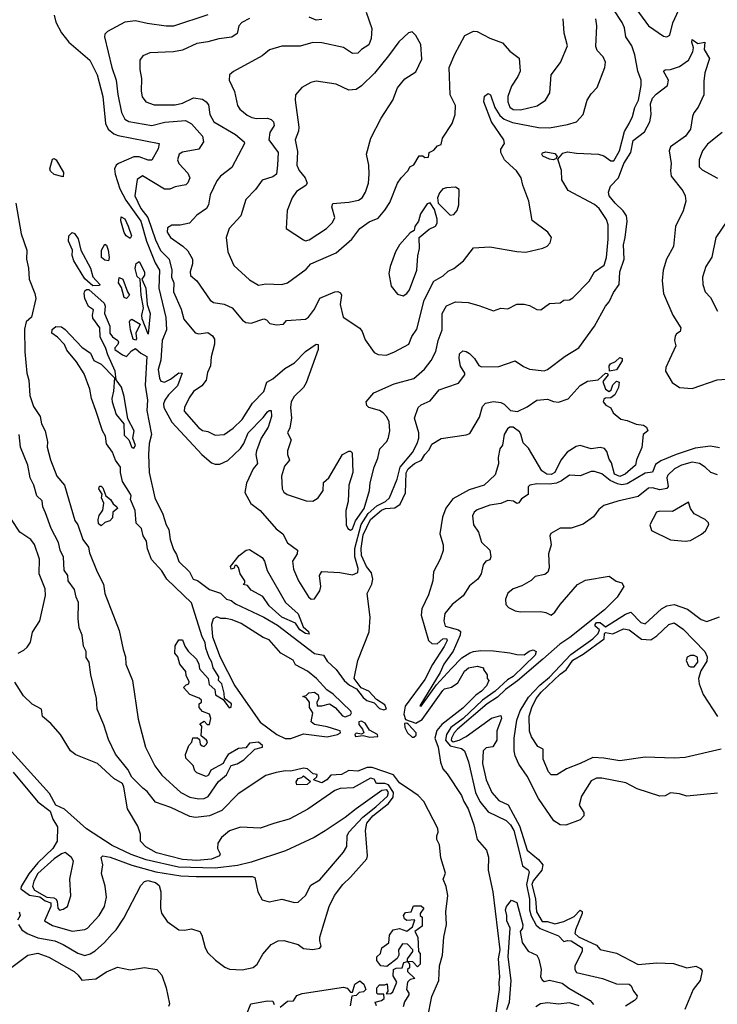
# Model space of a CAD drawing. Extents: x 1268547 to 1425625, y 515768 to 616754.
# Tile 292 of 507: x 1381094 to 1384953, y 545793 to 551240. Entities that reach past the tile are written whole.
import ezdxf

# ---------------------------------------------------------------- set-up
doc = ezdxf.new("R2010")
doc.units = 0

msp = doc.modelspace()

# ---------------------------------------------------------------- linework, layer by layer
at = {"layer": '0CON10XD'}
for points in [[(1384472.4, 551342.4), (1384573.6, 551205), (1384655, 551149.4), (1384675, 551145.7), (1384690.8, 551155)], [(1381284.6, 551265.4), (1381295, 551226), (1381325, 551167.1), (1381365.2, 551115.2), (1381481.5, 551015), (1381522.1, 550935), (1381554.3, 550815), (1381568.7, 550665), (1381583.6, 550633.6), (1381615, 550608.6), (1381638.9, 550598.9), (1381866, 550555), (1381860.9, 550525), (1381825, 550462.7), (1381805, 550461.9), (1381755, 550481.7), (1381725, 550481.8), (1381640.8, 550445), (1381627.8, 550435), (1381618.8, 550415), (1381621.5, 550385), (1381648, 550305), (1381682.3, 550242.3), (1381764.2, 550125), (1381795, 550015.3), (1381843.1, 549895), (1381867.2, 549855), (1381863.4, 549755), (1381902.2, 549592.2), (1381906.9, 549525), (1381883, 549465), (1381874.5, 549355.6), (1381860.8, 549305), (1381867.6, 549257.6), (1381875, 549240.5), (1381895, 549235.2), (1381929.1, 549250.9), (1381975, 549285.9), (1381993.9, 549283.9), (1381966.4, 549215), (1381917.3, 549165), (1381897.1, 549135), (1381889.4, 549115), (1381892.1, 549095), (1381935, 549013.1), (1382101.1, 548835), (1382155, 548788.5), (1382175, 548781.1), (1382201, 548781), (1382245, 548800.7), (1382315, 548867.1), (1382334.8, 548895), (1382357.9, 548955), (1382441.5, 549038.5), (1382465, 549070.8), (1382475, 549078.8), (1382485, 549077.5), (1382486.5, 549045), (1382468.8, 548985), (1382430.5, 548925), (1382404, 548855), (1382401.3, 548835), (1382410, 548785), (1382385, 548754.6), (1382348.1, 548675), (1382340, 548625), (1382373.7, 548563.7), (1382425, 548525.3), (1382513, 548423), (1382550.5, 548395), (1382575.8, 548345.8), (1382630.6, 548305), (1382629.5, 548285), (1382604.3, 548245), (1382609.4, 548199.4), (1382636.5, 548135), (1382692.7, 548047.3), (1382706.7, 548035), (1382725, 548035.8), (1382755, 548081.2), (1382760.6, 548105), (1382752.2, 548165), (1382765, 548186.7), (1382865, 548182.1), (1382935, 548168), (1382965, 548182.1), (1382966.9, 548203.1), (1382949.1, 548269.1), (1382948.2, 548315), (1382982.9, 548447.1), (1383022.5, 548507.5), (1383069.7, 548550.3), (1383117.2, 548575), (1383139.2, 548595), (1383181.9, 548698.1), (1383199.7, 548765), (1383267.8, 548845), (1383293.4, 548895), (1383302.2, 548925), (1383301.5, 548955), (1383277.5, 549035), (1383298.9, 549095), (1383315, 549110), (1383365, 549130.6), (1383415, 549191.9), (1383456.9, 549206.9), (1383521.7, 549228.3), (1383556, 549275), (1383556.2, 549285), (1383532.6, 549322.6), (1383525.9, 549365), (1383528.1, 549391.9), (1383545, 549407.8), (1383564.6, 549404.6), (1383582.4, 549392.4), (1383610.4, 549365), (1383635, 549327.1), (1383648.8, 549318.8), (1383745, 549321.2), (1383835, 549352.9), (1383880.6, 549320.6), (1383915, 549307.1), (1383995, 549298), (1384015, 549304), (1384111, 549379), (1384186.9, 549425), (1384274, 549544), (1384335.3, 549654.7), (1384355, 549678.6), (1384378.8, 549731.2), (1384411.2, 549775), (1384413.8, 549845), (1384438.7, 549915), (1384433.6, 549995), (1384442.9, 550035), (1384454.2, 550125), (1384450.5, 550155), (1384433.2, 550183.2), (1384387.9, 550225), (1384356.1, 550265), (1384351.5, 550285), (1384361.8, 550318.2), (1384406.5, 550365), (1384436.4, 550445), (1384475.6, 550504.4), (1384488.2, 550571.8), (1384550.2, 550619.8), (1384580, 550675), (1384588.4, 550715), (1384583.2, 550775), (1384594.4, 550805), (1384615, 550827.8), (1384678.2, 550875), (1384683.1, 550905), (1384656.7, 550955), (1384665, 550963.3), (1384695, 550964), (1384745, 550980), (1384794.3, 551015.7), (1384818, 551062), (1384821.4, 551085), (1384812, 551115), (1384815, 551130), (1384845, 551108), (1384885, 551116.2), (1384880.6, 551075), (1384910.6, 551025), (1384884.1, 550945.9), (1384879.8, 550899.8), (1384878.2, 550825), (1384848.1, 550755), (1384824.1, 550725), (1384816.2, 550705), (1384805, 550634.2), (1384776.7, 550595), (1384695, 550537.3), (1384686.4, 550515), (1384698.7, 550445), (1384693.6, 550403.6), (1384697.8, 550375), (1384762.8, 550292.8), (1384775.5, 550265), (1384778.9, 550235), (1384765, 550183.3), (1384721.4, 550095), (1384710.7, 549985), (1384673.3, 549915), (1384654.4, 549855), (1384648.2, 549795), (1384655.4, 549725), (1384707.5, 549605), (1384751.4, 549535), (1384748, 549515), (1384727.3, 549502.7), (1384720.7, 549489.3), (1384717.1, 549465), (1384724.4, 549435), (1384689.8, 549360.2), (1384669.2, 549315), (1384667.5, 549295), (1384703.2, 549233.2), (1384745, 549205.8), (1384815, 549199.4), (1384952.1, 549247.9), (1385005, 549250.4)], [(1382135, 551267), (1381945.3, 551204.7), (1381905, 551204.1), (1381798.9, 551218.9), (1381735, 551232.9), (1381675, 551225.3), (1381580, 551175), (1381565, 551160), (1381562.9, 551145), (1381603.8, 550975), (1381628.8, 550905), (1381636.6, 550826.6), (1381657.1, 550727.1), (1381675, 550689.1), (1381697.1, 550677.1), (1381825, 550654.3), (1381897.5, 550672.5), (1382011.7, 550681.7), (1382045, 550663.8), (1382105.5, 550595), (1382110.8, 550565), (1382085, 550523.3), (1381995, 550507.1), (1381975.8, 550495), (1381968.1, 550465), (1381974.6, 550445), (1382025, 550391.1), (1382036.2, 550365), (1382025, 550337.5), (1382013.1, 550326.9), (1381955, 550314.5), (1381925, 550301.8), (1381895, 550302.7), (1381774.1, 550375.9), (1381744, 550355), (1381731, 550265), (1381764.2, 550195), (1381803.8, 550145), (1381845, 550022.9), (1381873.2, 549963.2), (1381922, 549915), (1381936.2, 549855), (1381934.2, 549815), (1381947.5, 549785), (1381944.4, 549735), (1381988.4, 549638.4), (1382002.4, 549582.4), (1382065, 549507.5), (1382085, 549501.5), (1382135, 549509.1), (1382161.3, 549491.3), (1382172.7, 549472.7), (1382172.3, 549445), (1382153.3, 549375), (1382150, 549325), (1382132.5, 549287.5), (1382126.4, 549245), (1382101.4, 549215), (1382055, 549182.5), (1382032.2, 549147.8), (1382005.5, 549095), (1382004.5, 549075), (1382083.3, 548983.3), (1382105, 548967.3), (1382135, 548962.2), (1382175, 548941.1), (1382225, 548944.5), (1382275, 548980), (1382325, 549028.2), (1382381.5, 549118.5), (1382445, 549183.9), (1382461.4, 549235), (1382495, 549252.5), (1382560.2, 549309.8), (1382615, 549341.2), (1382675.6, 549405), (1382735, 549444.3), (1382745, 549443.8), (1382745, 549416.2), (1382679, 549231), (1382664.1, 549205.9), (1382612.8, 549155), (1382596.8, 549125), (1382592.5, 549095), (1382597.9, 549035), (1382588.3, 548981.7), (1382576.2, 548955), (1382595.8, 548915), (1382576.2, 548855), (1382575.4, 548835), (1382586.8, 548803.2), (1382559.4, 548770.6), (1382542.2, 548715), (1382545.6, 548645), (1382555, 548626), (1382573.6, 548613.6), (1382678.3, 548578.3), (1382715, 548576.9), (1382745.6, 548595), (1382772.9, 548635), (1382775, 548680), (1382804, 548705), (1382880, 548835), (1382915, 548852.5), (1382925, 548852.5), (1382933.6, 548843.6), (1382937.5, 548735), (1382915.6, 548664.4), (1382911.1, 548575), (1382898.1, 548525), (1382899.4, 548445), (1382909.4, 548425), (1382925, 548415.8), (1382935, 548422.9), (1382952.2, 548467.7), (1382999.4, 548535), (1383028.8, 548635), (1383032.6, 548677.4), (1383055.5, 548765), (1383075.4, 548815), (1383086.5, 548865), (1383125, 548907.1), (1383135, 548928.8), (1383141.5, 548965), (1383137.5, 549015), (1383125, 549043.1), (1383105.6, 549065), (1383085, 549077.5), (1383026, 549095), (1383014.3, 549105), (1383010.8, 549125), (1383052.5, 549175), (1383165, 549226.1), (1383275, 549255.3), (1383333.3, 549306.7), (1383370.4, 549355), (1383395.9, 549405), (1383409.4, 549465), (1383431.9, 549525), (1383431.8, 549615), (1383455, 549657.8), (1383505, 549678.7), (1383574.6, 549674.6), (1383635, 549659.5), (1383715, 549629.2), (1383755, 549644.3), (1383795, 549640.8), (1383845, 549665.6), (1383885, 549666.9), (1383915, 549658.6), (1383955, 549636), (1383977.5, 549635), (1384025, 549670), (1384085, 549672.9), (1384105, 549687.5), (1384135, 549689.4), (1384155, 549700.6), (1384245, 549793.3), (1384275, 549845.6), (1384328.1, 549881.9), (1384340, 549925), (1384350.3, 550025), (1384349.3, 550105), (1384340.4, 550135), (1384299.7, 550195), (1384275, 550218.2), (1384127.5, 550295), (1384093.7, 550353.7), (1384091.7, 550405), (1384071.7, 550468.3), (1384099.4, 550500.6), (1384125, 550509.2), (1384175, 550501.4), (1384296.4, 550496.4), (1384325.9, 550485.9), (1384365, 550458.6), (1384381.3, 550458.7), (1384412.8, 550515), (1384439.6, 550620.4), (1384465, 550665.7), (1384483.6, 550705), (1384496.6, 550753.4), (1384518.2, 550795), (1384532.5, 550875), (1384531.6, 550905), (1384514.7, 550955), (1384498.1, 551045), (1384480.2, 551095), (1384446.9, 551145), (1384439.8, 551195), (1384427.7, 551225), (1384381.4, 551295)], [(1383011.2, 551281.2), (1383041.8, 551191.8), (1383037.9, 551135), (1383025, 551100.9), (1382985, 551075.6), (1382965, 551054.6), (1382935, 551053.1), (1382885, 551085.6), (1382765, 551112.1), (1382715.6, 551114.4), (1382645, 551092.9), (1382545, 551093.1), (1382476.9, 551073.1), (1382435, 551040), (1382276.8, 550953.2), (1382255.6, 550934.4), (1382252.9, 550905), (1382282.2, 550842.2), (1382298.9, 550765), (1382311.4, 550745), (1382351.9, 550711.9), (1382378.5, 550698.5), (1382405, 550693.3), (1382465.5, 550695.5), (1382485, 550688.1), (1382497.5, 550675), (1382502.7, 550655), (1382478.9, 550615), (1382473.1, 550575), (1382523.6, 550505), (1382520.3, 550435), (1382514.4, 550385), (1382495, 550371.2), (1382435, 550352.9), (1382399.5, 550300.5), (1382345.7, 550245), (1382317.5, 550155), (1382253.1, 550085), (1382237.1, 550035), (1382246.2, 549955), (1382279.4, 549879.4), (1382365, 549800), (1382415, 549770.6), (1382455, 549778.2), (1382544.1, 549774.1), (1382575, 549783.3), (1382679.9, 549860.1), (1382705, 549888.9), (1382845, 549950.8), (1382931.2, 550025), (1382975.6, 550085), (1383028.1, 550121.9), (1383078, 550142), (1383113.3, 550186.7), (1383141.2, 550228.8), (1383184.2, 550335), (1383204.2, 550365.8), (1383242.5, 550405), (1383252.5, 550425), (1383275, 550437.5), (1383305, 550487.5), (1383325, 550487.5), (1383335, 550477.5), (1383355, 550480), (1383360, 550505), (1383385, 550517.5), (1383405, 550542.5), (1383425, 550550), (1383433.3, 550585), (1383486.7, 550665), (1383504, 550716), (1383505.6, 550765), (1383475.8, 550825), (1383470.6, 550975), (1383501, 551049), (1383556.9, 551153.1), (1383605, 551175.7), (1383625, 551174.3), (1383695, 551136.9), (1383765, 551112), (1383805.6, 551065.6), (1383856.6, 551026.6), (1383862.2, 550955), (1383850.4, 550925), (1383815, 550872.5), (1383794, 550815), (1383794.8, 550784.8), (1383806.6, 550755), (1383825, 550742.2), (1383865, 550740.2), (1383957.2, 550762.8), (1384002.9, 550795), (1384027.9, 550835), (1384034.6, 550935), (1384086.3, 551003.7), (1384124.5, 551095), (1384105.5, 551165), (1384100, 551245)], [(1384690.8, 551155), (1384707.5, 551222.5), (1384739.7, 551295)], [(1382365, 551247.1), (1382323.3, 551225), (1382306.1, 551205), (1382297.5, 551162.5), (1382267.8, 551142.3), (1382195, 551134.5), (1382135, 551116.5), (1382075, 551107.9), (1381995, 551070.4), (1381945, 551062.2), (1381815, 551056.5), (1381775, 551039.2), (1381759.4, 551015), (1381758.5, 550965), (1381767.9, 550915), (1381765.4, 550845), (1381772.2, 550812.2), (1381791.4, 550785), (1381838.8, 550768.8), (1381955, 550769.5), (1381995, 550778.4), (1382055, 550808.2), (1382105, 550799.6), (1382126.1, 550786.1), (1382138.3, 550768.3), (1382145.3, 550715), (1382168.8, 550675), (1382287.3, 550605), (1382336.5, 550565), (1382337.8, 550555), (1382268, 550422), (1382204.3, 550375), (1382185, 550348.8), (1382148.5, 550271.5), (1382139.2, 550215), (1382127.8, 550195), (1382075, 550158.6), (1382033.8, 550115), (1381982.7, 550102.7), (1381935, 550102.9), (1381911.5, 550088.5), (1381910.7, 550065), (1381928.5, 550035), (1381997.1, 549987.1), (1382025, 549960.9), (1382050.2, 549915), (1382051.1, 549888.9), (1382037.5, 549845), (1382038.5, 549825), (1382074.7, 549794.7), (1382148.7, 549688.7), (1382166, 549676), (1382225.9, 549665.9), (1382270, 549645), (1382327.5, 549577.5), (1382345, 549565.3), (1382375, 549560.4), (1382445.6, 549585.6), (1382460.3, 549580.3), (1382478.8, 549558.8), (1382515, 549551.2), (1382553.8, 549556.2), (1382570, 549575), (1382675, 549583.3), (1382692.1, 549595), (1382725, 549638.9), (1382755, 549698.9), (1382838, 549735), (1382855, 549736.7), (1382868.9, 549728.9), (1382874.6, 549715), (1382867.8, 549665), (1382883.6, 549595), (1382975, 549534), (1382988.6, 549515), (1383005, 549468.8), (1383055, 549398.8), (1383077, 549387), (1383124.2, 549384.2), (1383166.8, 549403.2)], [(1382765, 551241.5), (1382735, 551237.1), (1382695, 551254.6)], [(1383166.8, 549403.2), (1383247.1, 549445), (1383263.1, 549486.9), (1383291.7, 549528.3), (1383331.7, 549688.3), (1383385, 549793.5), (1383437.1, 549822.9), (1383465, 549848.9), (1383495, 549863.1), (1383549.2, 549905), (1383605, 549978), (1383695, 549983.8), (1383845, 549957.1), (1383894.2, 549954.2), (1383987.5, 549975), (1384012.5, 549987.5), (1384028.8, 550005), (1384036.2, 550035), (1384016.2, 550065), (1383928.7, 550128.7), (1383911.1, 550235), (1383877.1, 550325), (1383868.1, 550365), (1383843.1, 550403.1), (1383806.6, 550436.6), (1383777.1, 550465), (1383755.6, 550505), (1383756.8, 550523.2), (1383775.4, 550554.6), (1383773.4, 550575), (1383704.8, 550675), (1383661.6, 550785), (1383665, 550816.2), (1383685, 550831.4), (1383698.6, 550825), (1383723.6, 550753.6), (1383749.9, 550709.9), (1383775, 550689), (1383820.8, 550670.8), (1383965, 550643.4), (1384025, 550641.3), (1384125, 550660), (1384174.4, 550675.6), (1384211.2, 550715), (1384234.3, 550795), (1384255, 550829.2), (1384288.1, 550865), (1384331.4, 550975), (1384334.2, 551005), (1384322.9, 551035), (1384289.7, 551069.7), (1384280.7, 551090.7), (1384287.1, 551205), (1384281.5, 551245)], [(1382675, 550016.9), (1382695, 550021.9), (1382792.2, 550085), (1382825, 550117.5), (1382838.2, 550145), (1382821.1, 550205), (1382826.2, 550223.8), (1382915, 550229.8), (1382967.9, 550242.1), (1382989.2, 550255), (1383007.7, 550285), (1383023.9, 550335), (1383026.9, 550385), (1383025.3, 550435), (1383012.8, 550495), (1383037.3, 550585), (1383093.6, 550695), (1383158.5, 550795), (1383185, 550862.5), (1383225, 550911.9), (1383285, 550950.8), (1383319.4, 551020.6), (1383313.3, 551103.3), (1383285, 551152), (1383265, 551172.9), (1383245, 551167.5), (1383192, 551118), (1383135, 551040), (1383056.2, 550943.8), (1382985, 550874.2), (1382956.2, 550853.8), (1382915, 550850), (1382845, 550882.5), (1382735, 550900), (1382705, 550893.1), (1382655.8, 550865), (1382620, 550825), (1382618.2, 550795), (1382639.1, 550645), (1382637.1, 550622.9), (1382617.3, 550575), (1382631.5, 550511.5), (1382627.6, 550435), (1382640.3, 550405), (1382672.8, 550365), (1382684.5, 550335), (1382677.9, 550322.1), (1382625, 550289.1), (1382601.2, 550255), (1382574.5, 550185), (1382568, 550085), (1382665, 550021.1), (1382675, 550016.9)], [(1384981.1, 550615), (1384898.5, 550551.5), (1384871.8, 550515), (1384852.7, 550465), (1384853.3, 550425), (1384869.5, 550409.5), (1384955, 550362.5)], [(1384045, 550464.5), (1384025, 550467.3), (1383988, 550485), (1383982, 550495), (1383985.9, 550504.1), (1384005, 550508.9), (1384055, 550500), (1384066.7, 550483.3), (1384059.5, 550470.5), (1384045, 550464.5)], [(1381335, 550370), (1381284.1, 550384.1), (1381265, 550402.5), (1381261.2, 550415), (1381275, 550467.5), (1381285, 550472.5), (1381296, 550465), (1381336.2, 550395), (1381335, 550370)], [(1383475, 550159.2), (1383495, 550162), (1383514, 550185), (1383524, 550215), (1383525, 550300), (1383505, 550312.5), (1383455, 550310), (1383435, 550303.3), (1383417.3, 550282.7), (1383405.8, 550255), (1383409.2, 550225), (1383475, 550159.2)], [(1381073.6, 550225), (1381101.8, 550055), (1381133.1, 549965), (1381131.4, 549915), (1381143.3, 549865), (1381147.5, 549805), (1381178.1, 549725), (1381183, 549697), (1381160, 549595), (1381130.8, 549569.1), (1381121.5, 549528.5), (1381122.4, 549402.4), (1381134.6, 549285), (1381145.3, 549245), (1381150.7, 549160.7), (1381170.2, 549100.2), (1381207.8, 549045), (1381215.6, 549005), (1381234.3, 548965), (1381248.6, 548905), (1381245.7, 548875), (1381264.6, 548804.6), (1381298.9, 548715), (1381341.9, 548665), (1381398.7, 548468.7), (1381416.7, 548445), (1381442.9, 548365), (1381475, 548322), (1381481.2, 548291.2), (1381523.6, 548185), (1381557.5, 548117.5), (1381564.7, 548064.7), (1381645, 547861.2), (1381666.7, 547756.7), (1381680, 547715), (1381682.1, 547675), (1381717.7, 547585), (1381749.5, 547369.5), (1381789.6, 547215), (1381841.6, 547111.6), (1381881.1, 547061.1), (1381985, 546964.5), (1382035, 546939.3), (1382085, 546928.9), (1382115, 546931.5), (1382137.2, 546942.8), (1382194.5, 547025), (1382237.8, 547062.2), (1382265, 547113.8), (1382297, 547123), (1382334.2, 547145), (1382395, 547203.8), (1382437.5, 547215), (1382437.5, 547225), (1382415, 547243.3), (1382365, 547237.5), (1382345, 547212.5), (1382305, 547207.5), (1382247.5, 547175), (1382231.7, 547148.3), (1382220, 547125), (1382151.7, 547088.3), (1382138.8, 547061.2), (1382125, 547053.3), (1382075, 547073.3), (1382063.8, 547085), (1382053.6, 547113.6), (1382013.8, 547155), (1382011.2, 547175), (1382030, 547225), (1382047, 547243), (1382052.5, 547267.5), (1382077, 547267), (1382088.3, 547258.3), (1382093, 547233), (1382103, 547223), (1382115, 547220), (1382128.3, 547231.7), (1382132.5, 547245), (1382127.5, 547255), (1382098.3, 547278.3), (1382101.7, 547331.7), (1382090, 547345), (1382115, 547360), (1382131.7, 547341.7), (1382145, 547340), (1382152.5, 547375), (1382145, 547397.5), (1382105, 547412.5), (1382087.5, 547435), (1382087.5, 547455), (1382100, 547465), (1382100, 547475), (1382087, 547487), (1382035, 547507.5), (1382000, 547545), (1382015, 547560), (1382030, 547565), (1382031.7, 547578.3), (1382015, 547610), (1382012.5, 547635), (1381980, 547675), (1381970, 547715), (1381952.5, 547735), (1381953.8, 547776.2), (1381975, 547810), (1381995, 547810), (1382007.5, 547775), (1382027, 547747), (1382072.3, 547702.3), (1382085.8, 547675), (1382089.3, 547649.3), (1382136.2, 547595), (1382143, 547563), (1382173.3, 547535), (1382177.5, 547505), (1382220, 547480), (1382253.9, 547433.9), (1382265, 547437.5), (1382265.7, 547455), (1382227.5, 547485), (1382225.9, 547514.1), (1382211.9, 547565), (1382194, 547585), (1382195.4, 547604.6), (1382163.8, 547653.8), (1382156.9, 547685), (1382141.5, 547711.5), (1382123.6, 547763.6), (1382119.6, 547795), (1382104, 547825), (1382044.7, 548014.7), (1381907.9, 548145), (1381880.1, 548190.1), (1381824.1, 548254.1), (1381802.2, 548312.2), (1381795.3, 548355.3), (1381776.9, 548385), (1381768.9, 548425), (1381738, 548455), (1381733.8, 548525), (1381707.5, 548585), (1381711.4, 548605), (1381707.1, 548615), (1381663.1, 548685), (1381651.1, 548735), (1381652.2, 548765), (1381625, 548802.5), (1381607, 548847), (1381573.7, 548893.7), (1381568.5, 548935), (1381551.6, 548965), (1381515, 549078.8), (1381491.5, 549145), (1381482.9, 549195), (1381451.2, 549281.2), (1381407.8, 549347.8), (1381355, 549411.9), (1381342.2, 549442.2), (1381303.2, 549483.2), (1381271.2, 549505), (1381273.9, 549526.1), (1381295, 549542.5), (1381325, 549541.2), (1381345, 549526), (1381438.9, 549428.9), (1381486, 549395), (1381503.8, 549353.8), (1381545, 549333.8), (1381618.3, 549258.3), (1381614.1, 549184.1), (1381603.6, 549145), (1381606.3, 549126.3), (1381627.3, 549055), (1381670.8, 549005), (1381672.2, 548942.2), (1381698.8, 548915), (1381715, 548874), (1381725, 548868.8), (1381734, 548885), (1381720, 548925), (1381726.9, 548965), (1381692.5, 549032.5), (1381672, 549155), (1381657, 549207), (1381628.3, 549248.3), (1381623.3, 549295), (1381581.2, 549385), (1381571.7, 549421.7), (1381538.8, 549485), (1381536.7, 549535), (1381499.5, 549589.5), (1381496.2, 549605), (1381502.5, 549635), (1381475, 549652.5), (1381455, 549697.5), (1381450, 549725), (1381455, 549740), (1381463, 549747), (1381476.7, 549746.7), (1381561.2, 549671.2), (1381567.5, 549655), (1381563.9, 549613.9), (1381592.5, 549545), (1381592.5, 549505), (1381607.5, 549485), (1381637.5, 549465), (1381640, 549455), (1381637, 549443), (1381620, 549425), (1381620, 549415), (1381662.5, 549385), (1381685, 549376.7), (1381712.3, 549407.7), (1381735, 549420), (1381764.2, 549394.2), (1381796.7, 549376.7), (1381788.4, 549218.4), (1381801.5, 549135), (1381797.7, 549077.7), (1381823.1, 548945), (1381810, 548895), (1381806.5, 548835), (1381811.1, 548735), (1381842.1, 548595), (1381886.5, 548505), (1381904.5, 548445), (1381919.3, 548419.3), (1381926.5, 548365), (1381945, 548308.8), (1381961.7, 548281.7), (1381975, 548242), (1382033.3, 548185), (1382053.8, 548145), (1382077, 548137), (1382145, 548088), (1382205, 548066.7), (1382238.8, 548035), (1382265, 548026), (1382287.8, 548007.8), (1382445, 547934.6), (1382520, 547890), (1382725, 547733.1), (1382774.4, 547724.4), (1382795, 547692), (1382845.8, 547645), (1382889.4, 547585), (1382917.9, 547557.9), (1382957.9, 547537.9), (1382995, 547489.5), (1383015, 547474.5), (1383055, 547460), (1383085, 547428.6), (1383108.8, 547421.2), (1383123.3, 547426.7), (1383115, 547450), (1383068.8, 547478.8), (1383025, 547524.4), (1382983.3, 547543.3), (1382943.8, 547595), (1382964.7, 547695), (1383027.3, 547852.7), (1383033.9, 547935), (1383017.1, 548065), (1383042.4, 548117.6), (1383048.2, 548145), (1383040.2, 548180.2), (1383013, 548215), (1382985.3, 548275), (1382982.9, 548315), (1382995, 548390), (1383035, 548475.2), (1383095, 548526.1), (1383118, 548535), (1383170.1, 548539.9), (1383199.8, 548560.2), (1383228.1, 548621.9), (1383232.6, 548732.6), (1383243.5, 548755), (1383279.2, 548785), (1383316.7, 548803.3), (1383335, 548835.3), (1383359.9, 548860.1), (1383375, 548891.3), (1383425, 548923.8), (1383565, 548942.9), (1383585, 548950.6), (1383638.7, 549041.3), (1383655, 549100), (1383672, 549118), (1383715, 549126.9), (1383755, 549122.3), (1383775, 549112.1), (1383808.8, 549078.8), (1383847.3, 549072.7), (1383902.4, 549097.6), (1383955, 549135.6), (1384015, 549140.6), (1384046.9, 549126.9), (1384075, 549123.8), (1384128.3, 549141.7), (1384195, 549216.5), (1384235, 549240.8), (1384295, 549247.8), (1384335, 549283.8), (1384345, 549282.5), (1384348.8, 549275), (1384321.1, 549238.9), (1384335, 549196.7), (1384355, 549182.5), (1384367, 549193), (1384375, 549220), (1384395, 549240), (1384410, 549235), (1384407.5, 549205), (1384386.2, 549165), (1384365, 549147.5), (1384335, 549146.7), (1384325, 549140), (1384322.5, 549125), (1384337, 549107), (1384365, 549092.5), (1384378, 549065), (1384420.4, 549030.4), (1384455, 549023.1), (1384505, 549002), (1384545, 548996.2), (1384562.5, 548985), (1384570, 548965), (1384542.5, 548945), (1384536.4, 548873.6), (1384506.7, 548805), (1384500, 548775), (1384444.4, 548725), (1384415, 548713.7), (1384384.4, 548725), (1384368.3, 548788.3), (1384355, 548808.9), (1384341.8, 548851.8), (1384328.5, 548868.5), (1384305, 548873.2), (1384255, 548866.5), (1384195, 548883.4), (1384172, 548878), (1384122.6, 548847.4), (1384087.3, 548802.7), (1384054.5, 548735), (1384035, 548723.4), (1384010, 548725), (1383983.3, 548745), (1383909.7, 548869.7), (1383879.3, 548899.3), (1383866.6, 548946.6), (1383859.9, 548959.9), (1383825, 548984.8), (1383805, 548986.3), (1383792.6, 548977.4), (1383774.8, 548945.2), (1383765, 548886.9), (1383750.4, 548865), (1383741.8, 548818.2), (1383743, 548783), (1383725, 548722.9), (1383664, 548665), (1383581, 548639), (1383490.9, 548589.1), (1383452.3, 548537.7), (1383432.8, 548487.2), (1383418.8, 548395), (1383436.7, 548335), (1383437.4, 548302.6), (1383420.6, 548255), (1383383.8, 548185), (1383379.4, 548135), (1383355, 548058.8), (1383319.8, 547980.2), (1383314.5, 547945), (1383355.4, 547805), (1383375, 547789.2), (1383403.6, 547786.4), (1383435, 547814.2), (1383455, 547816.9), (1383458.6, 547805), (1383441.7, 547771.7), (1383377.6, 547672.4), (1383335, 547590.4), (1383227.1, 547442.9), (1383218.5, 547398.5), (1383228, 547368), (1383285, 547349.2), (1383320.8, 547369.2), (1383435, 547528.2), (1383445, 547537.4), (1383482.5, 547547.5), (1383518.8, 547571.2), (1383555, 547635.6), (1383577.5, 547655), (1383625, 547663.8), (1383660, 547655), (1383660, 547645), (1383680, 547615), (1383680, 547595), (1383690, 547585), (1383676, 547555), (1383648.6, 547525), (1383616.9, 547503.1), (1383545, 547430.4), (1383429, 547341), (1383402.6, 547307.4), (1383390.6, 547265), (1383410, 547215), (1383422.7, 547132.7)], [(1383215, 549712.7), (1383236.7, 549725), (1383250, 549745), (1383290.8, 549855), (1383296.4, 549933.6), (1383306.6, 549973.4), (1383303.3, 550035), (1383359.3, 550080.7), (1383395, 550096.7), (1383404.2, 550115), (1383404.2, 550135.8), (1383389.3, 550189.3), (1383365, 550227.5), (1383348.3, 550221.7), (1383311.2, 550165), (1383301.2, 550125), (1383280, 550095), (1383276.2, 550073.8), (1383255, 550060), (1383195, 549994), (1383172.5, 549955), (1383144.5, 549875), (1383136.7, 549835), (1383149.6, 549765), (1383185, 549722.2), (1383215, 549712.7)], [(1385046.5, 550185), (1384945.6, 550035), (1384923.4, 549926.6), (1384890, 549875), (1384871.4, 549815), (1384872.5, 549775), (1384886.2, 549735), (1384915, 549703.3), (1384955, 549627.5)], [(1381705, 550030), (1381683.3, 550045), (1381672.3, 550062.3), (1381653.8, 550126.2), (1381655, 550150), (1381675, 550137.5), (1381695, 550097.5), (1381712, 550045), (1381705, 550030)], [(1381498.3, 549768.3), (1381455, 549806.7), (1381393.1, 549905), (1381384.3, 549935), (1381386.7, 549965), (1381364.3, 550015), (1381366.7, 550045), (1381385, 550063.3), (1381397.7, 550057.7), (1381417.7, 550027.7), (1381433.3, 549965), (1381485.5, 549865.5), (1381498, 549818), (1381537.5, 549775), (1381535, 549770), (1381498.3, 549768.3)], [(1381585, 549906.7), (1381565, 549908.6), (1381547.5, 549925), (1381546, 549965), (1381565, 549997.5), (1381575, 549992.5), (1381584.2, 549965), (1381589.4, 549925), (1381585, 549906.7)], [(1381805, 549500), (1381771.2, 549585), (1381770, 549605), (1381780, 549645), (1381766.7, 549715), (1381760, 549805), (1381745, 549820), (1381733.9, 549863.9), (1381739.3, 549890.7), (1381755, 549902.5), (1381784.2, 549845), (1381784.1, 549825.9), (1381770, 549805), (1381791.2, 549755), (1381798.8, 549665), (1381815.5, 549614.5), (1381805, 549500)], [(1381685, 549697.5), (1381672.3, 549702.3), (1381658, 549758), (1381640, 549785), (1381645, 549813.3), (1381665.7, 549805), (1381690, 549735), (1381702.5, 549715), (1381685, 549697.5)], [(1381735, 549467.5), (1381722.9, 549472.9), (1381707.1, 549525), (1381702.3, 549567.7), (1381705, 549577.5), (1381715, 549583.3), (1381760, 549555), (1381736.2, 549505), (1381740, 549475), (1381735, 549467.5)], [(1384356.4, 549296.4), (1384354.4, 549325), (1384363.1, 549336.9), (1384390.6, 549349.4), (1384415, 549371.4), (1384427.5, 549365), (1384427.1, 549352.9), (1384395, 549303.3), (1384356.4, 549296.4)], [(1383350, 545715), (1383374.5, 545835.5), (1383413.6, 545925), (1383417.1, 546005), (1383432.5, 546065), (1383440, 546165), (1383455.4, 546235), (1383451.1, 546305), (1383462, 546395), (1383453.1, 546445), (1383437.1, 546485), (1383449.3, 546519.3), (1383423.9, 546603.9), (1383416.9, 546675), (1383401.4, 546705), (1383401.4, 546725), (1383410, 546745), (1383408.2, 546765), (1383330.8, 546915), (1383299, 546949), (1383268.4, 546968.4), (1383195, 547018.1), (1383163, 547063), (1383045, 547103.9), (1383016.3, 547103.7), (1382965, 547082.2), (1382915, 547086.2), (1382875, 547063.8), (1382815, 547060), (1382792.5, 547035), (1382765, 547018.8), (1382720, 547035), (1382738.3, 547051.7), (1382740, 547065), (1382718.3, 547068.3), (1382686.7, 547095), (1382665, 547100), (1382595, 547082), (1382565, 547084.2), (1382512.5, 547075), (1382455, 547059.1), (1382302.2, 546957.8), (1382212.5, 546865), (1382145, 546835.6), (1382066.1, 546826.1), (1382035, 546831.8), (1381930.8, 546880.9), (1381845, 546910.6), (1381799.6, 546969.6), (1381775, 546988.8), (1381715, 547049.2), (1381691.8, 547091.8), (1381625, 547177.1), (1381585, 547257.1), (1381559.4, 547339.4), (1381522.5, 547425), (1381519.3, 547485), (1381488.6, 547615), (1381478.8, 547685), (1381461.9, 547711.9), (1381462.2, 547745), (1381448, 547775), (1381440.4, 547835), (1381422.9, 547875), (1381417.3, 547925), (1381419.6, 548015), (1381406.2, 548045), (1381397.6, 548087.6), (1381361.8, 548135), (1381360.4, 548165), (1381340.9, 548195), (1381336.8, 548266.8), (1381318.9, 548305), (1381308.4, 548348.4), (1381269.1, 548425), (1381237.5, 548512.5), (1381222.1, 548545), (1381218.4, 548578.4), (1381188.9, 548605), (1381172.5, 548665), (1381151.8, 548705), (1381139.1, 548775), (1381098.6, 548875), (1381090.5, 548945)], [(1384965, 548871.4), (1384915, 548880.5), (1384831, 548869), (1384725.5, 548835), (1384640.5, 548799.5), (1384611.4, 548778.6), (1384595, 548737.1), (1384555, 548731.2), (1384455, 548671.6), (1384425, 548667.3), (1384401.5, 548671.5), (1384359.9, 548689.9), (1384315, 548727.7), (1384275, 548740.8), (1384255, 548740), (1384195, 548716.4), (1384135, 548720.6), (1384091.1, 548688.9), (1384063.5, 548676.5), (1384025, 548670.6), (1383955, 548672.1), (1383916.2, 548665), (1383907.5, 548655), (1383906.5, 548613.5), (1383870.5, 548589.5), (1383855, 548566.7), (1383845, 548564.2), (1383825.8, 548575.8), (1383795, 548579.2), (1383756.7, 548563.3), (1383695, 548553.5), (1383625, 548527.8), (1383608.6, 548515), (1383599.5, 548495), (1383604.3, 548445), (1383633.1, 548405), (1383649.7, 548349.7), (1383695, 548306.2), (1383700.8, 548269.2), (1383695, 548252.5), (1383672.5, 548245), (1383657.5, 548225), (1383647.5, 548175), (1383629.4, 548145), (1383581.7, 548108.3), (1383547.2, 548052.8), (1383486.5, 548005), (1383446.2, 547955), (1383440.8, 547915), (1383448.5, 547885), (1383522.1, 547865), (1383532.5, 547855), (1383531.7, 547835), (1383492.5, 547747.5), (1383441.1, 547675), (1383420.7, 547629.3), (1383307.5, 547445), (1383315, 547442.9), (1383325, 547454.4), (1383399.7, 547560.3), (1383480.9, 547649.1), (1383540.9, 547709.1), (1383585, 547736.6), (1383605, 547745.3), (1383645, 547750.3), (1383715, 547749.3), (1383805, 547738), (1383845, 547727.7), (1383885, 547726.4), (1383913, 547747), (1383935, 547754.8), (1383951.8, 547745), (1383945.2, 547725), (1383825, 547606.6), (1383792.7, 547587.3), (1383724.6, 547525), (1383653.9, 547476.1), (1383548.2, 547375), (1383478.4, 547325), (1383455.2, 547284.8), (1383450.6, 547255), (1383475, 547222.3), (1383538.4, 547208.4), (1383554.9, 547194.9), (1383577.6, 547135), (1383616.6, 546965), (1383639.2, 546915), (1383685, 546857.1), (1383785, 546809.9), (1383810.2, 546785), (1383827, 546755), (1383854.7, 546645.3), (1383875, 546558.8), (1383906.3, 546536.3), (1383913, 546525), (1383897.9, 546455), (1383915.4, 546375), (1383914.2, 546315), (1383923.3, 546283.3), (1383950.8, 546230.8), (1383972.9, 546212.9), (1384075, 546171), (1384105, 546139.7), (1384125, 546146.4), (1384145, 546143.4), (1384205.9, 546105), (1384205, 546084.5), (1384166.1, 546005), (1384165.2, 545985), (1384175, 545969.4), (1384319.2, 545935), (1384395, 545905.5), (1384465, 545904.1), (1384476.6, 545895), (1384489.7, 545865), (1384509.9, 545839.9), (1384507, 545825), (1384496.1, 545815), (1384445, 545782.9)], [(1384955, 548721.9), (1384918, 548735), (1384886.9, 548765), (1384855, 548784), (1384815, 548792.4), (1384755, 548775.9), (1384717.5, 548755), (1384680.3, 548719.7), (1384674.8, 548705), (1384682.2, 548657.7), (1384674.4, 548645.6), (1384635, 548638.3), (1384595, 548649.7), (1384571.9, 548648.1), (1384515, 548602.9), (1384403, 548577), (1384325, 548551.9), (1384298.9, 548531.1), (1384269.4, 548490.6), (1384211.7, 548448.3), (1384145, 548426.2), (1384085, 548426.7), (1384031.7, 548398.3), (1384026.7, 548385), (1384033.8, 548335), (1384018.8, 548285), (1384022.5, 548207.5), (1384015.5, 548184.5), (1383999.7, 548170.3), (1383945, 548158.8), (1383923.1, 548136.9), (1383872.7, 548107.3), (1383825, 548091.9), (1383795, 548067.5), (1383782.2, 548035), (1383784.3, 548005), (1383798.6, 547988.6), (1383835, 547970), (1383865, 547964.4), (1383975, 547966.7), (1384005, 547961.1), (1384035, 547946), (1384055, 547962), (1384084, 548005), (1384180.8, 548115), (1384225, 548138.5), (1384355, 548161.1), (1384393.1, 548133.1), (1384425, 548123.8), (1384435.8, 548105), (1384400, 548045), (1384328.7, 547975), (1384137.9, 547822.1), (1384082.4, 547785), (1383987.4, 547702.6), (1383847.9, 547582.1), (1383782.1, 547535), (1383737.6, 547492.4), (1383681.2, 547455), (1383515.5, 547315), (1383497.3, 547295), (1383482.5, 547265), (1383481, 547255), (1383492.5, 547245), (1383525, 547253.8), (1383565, 547274.3), (1383705, 547375.2), (1383755, 547391.2), (1383760, 547375), (1383734.3, 547305), (1383734, 547255), (1383712.3, 547217.7), (1383675, 547211.2), (1383658.8, 547195), (1383654.2, 547125), (1383675.2, 547035.2), (1383705.3, 546965), (1383745, 546921.3), (1383796.3, 546896.3), (1383824.4, 546844.4), (1383859.8, 546779.8), (1383901.8, 546645), (1383964.8, 546595), (1383987.9, 546565), (1383983.1, 546535), (1383935, 546476.6), (1383926.9, 546455), (1383947.4, 546377.4), (1383952.9, 546305), (1383985, 546250.5), (1384015, 546250.6), (1384055, 546238.8), (1384105, 546252), (1384161.4, 546278.6), (1384195, 546313.5), (1384205, 546307.1), (1384205.7, 546295), (1384168.1, 546205), (1384166.1, 546185), (1384185, 546166.7), (1384285, 546120.2), (1384305, 546096.3), (1384395, 546075.8), (1384515, 546014.1), (1384618, 546022), (1384711.8, 546018.2), (1384784.7, 545994.7), (1384835, 546003.9), (1384861.3, 545991.3), (1384868.9, 545978.9), (1384858.3, 545925), (1384819.6, 545875), (1384772.9, 545765)], [(1381545, 548440), (1381530.5, 548450.5), (1381528.8, 548475), (1381533.2, 548496.8), (1381554.1, 548525.9), (1381560, 548565), (1381547.5, 548595), (1381550, 548615), (1381532.5, 548645), (1381535, 548660), (1381545, 548660), (1381555, 548650), (1381570, 548605), (1381596.4, 548586.4), (1381610.7, 548560.7), (1381632.5, 548545), (1381636.2, 548535), (1381610, 548515), (1381607.5, 548485), (1381593, 548467), (1381565, 548457.5), (1381545, 548440)], [(1384775, 548354.5), (1384805, 548358.2), (1384866.2, 548393.8), (1384887.5, 548412.5), (1384906.9, 548446.9), (1384905.6, 548455.6), (1384885.8, 548475), (1384825, 548506.7), (1384805.6, 548535), (1384795, 548570), (1384705, 548520), (1384635, 548521.8), (1384616.9, 548515), (1384580, 548445), (1384588.8, 548415), (1384695, 548362.9), (1384775, 548354.5)], [(1381085, 547735.6), (1381118, 547752), (1381135, 547768), (1381153.2, 547796.8), (1381165, 547851.2), (1381205.5, 547915), (1381237.5, 548055), (1381235, 548091.2), (1381201.9, 548175), (1381204.7, 548255), (1381176.9, 548336.9), (1381156.7, 548365), (1381095.5, 548405), (1381048.2, 548475)], [(1382695, 547840), (1382675, 547843.8), (1382643.3, 547865), (1382620.7, 547900.7), (1382543.8, 547935), (1382475, 547997.5), (1382439.5, 548049.5), (1382375, 548083.3), (1382355, 548110), (1382330, 548115), (1382340, 548125), (1382340, 548135), (1382313.3, 548175), (1382305, 548210), (1382295, 548220), (1382285, 548220), (1382280, 548205), (1382265, 548200), (1382260, 548215), (1382308.5, 548275), (1382346.9, 548305), (1382365, 548309.6), (1382435.6, 548265), (1382448.5, 548245), (1382462.4, 548192.4), (1382565.6, 548015.6), (1382635, 547953.3), (1382661.7, 547881.7), (1382692.5, 547855), (1382695, 547840)], [(1384955, 546961.1), (1384785, 546944.4), (1384745, 546957.1), (1384695, 546962), (1384665, 546946.2), (1384635, 546944), (1384510, 546985), (1384448.3, 547018.3), (1384315, 547044.1), (1384285, 547043.4), (1384255, 547029.2), (1384202.8, 546945), (1384188.4, 546895), (1384215.5, 546855), (1384215.4, 546835), (1384195, 546813.5), (1384115, 546784.5), (1384085, 546786), (1384048.8, 546808.8), (1383965, 546931.2), (1383901.1, 547055), (1383855, 547120.8), (1383835, 547167.1), (1383829.8, 547195), (1383829.3, 547265), (1383844.1, 547365), (1383863.1, 547416.9), (1383908.6, 547491.4), (1383970.9, 547559.1), (1384025, 547602), (1384142.4, 547727.6), (1384264.6, 547815), (1384295.1, 547844.9), (1384302.5, 547865), (1384277.8, 547885), (1384277.1, 547895), (1384285, 547904.4), (1384305.4, 547905.5), (1384335, 547881.1), (1384445, 547951.5), (1384475, 547961.9), (1384529.6, 547905), (1384555, 547898.2), (1384645, 547981.3), (1384675, 547997.5), (1384715, 548004.5), (1384788.3, 547978.3), (1384865, 547921.2), (1384895, 547911.2), (1384965, 547935.7)], [(1382595, 547263.1), (1382665, 547288.6), (1382795, 547273.5), (1382852.5, 547285), (1382868.8, 547295), (1382866.7, 547305), (1382855, 547310), (1382795, 547328.8), (1382725, 547341.2), (1382707.5, 547355), (1382716.2, 547405), (1382697.5, 547435), (1382697.5, 547465), (1382678.3, 547488.3), (1382660, 547495), (1382678.3, 547501.7), (1382693.8, 547516.2), (1382725, 547520), (1382746.2, 547505), (1382748.8, 547485), (1382737.5, 547465), (1382740, 547445), (1382765, 547443.8), (1382807.5, 547455), (1382838.8, 547435), (1382879.5, 547389.5), (1382895, 547383.8), (1382923.8, 547395), (1382929.4, 547405), (1382926.7, 547415), (1382828.3, 547508.3), (1382792.5, 547532.5), (1382736.3, 547596.3), (1382685.9, 547635.9), (1382620.9, 547670.9), (1382606.3, 547696.3), (1382539.4, 547735), (1382475, 547810), (1382441.3, 547821.3), (1382319.1, 547899.1), (1382269.2, 547919.1), (1382235, 547928.2), (1382207.2, 547927.2), (1382185, 547937.3), (1382164.7, 547925.3), (1382154.5, 547895), (1382160, 547825), (1382204.1, 547714.1), (1382284.7, 547554.7), (1382423.7, 547353.6), (1382516, 547286), (1382563.4, 547263.4), (1382595, 547263.1)], [(1384065, 547063.3), (1384035, 547063.4), (1384019, 547079), (1383989.7, 547149.7), (1383990.4, 547205), (1383959.8, 547219.8), (1383925, 547272.5), (1383914, 547304), (1383913.3, 547386.7), (1383927.4, 547435), (1383951.4, 547485), (1383979.9, 547520.1), (1384085, 547619.8), (1384117.2, 547642.8), (1384155, 547697.5), (1384210.8, 547729.2), (1384328.2, 547815), (1384329.4, 547845), (1384335, 547849.8), (1384375, 547842.2), (1384435, 547870.6), (1384465, 547863.8), (1384535, 547812.2), (1384585, 547810), (1384618.9, 547831.1), (1384686.2, 547895), (1384715, 547904), (1384765, 547868.1), (1384826.3, 547806.3), (1384885, 547745.6), (1384898.2, 547715), (1384895, 547691.2), (1384863, 547637), (1384848.5, 547595), (1384852.2, 547565), (1384875, 547506.7), (1384953.8, 547385)], [(1384805, 547659.2), (1384825, 547660.8), (1384846.2, 547685), (1384843.6, 547713.6), (1384825, 547722.5), (1384805, 547722.5), (1384786.7, 547713.3), (1384781.2, 547695), (1384794, 547665), (1384805, 547659.2)], [(1381088.5, 546235), (1381106.9, 546205), (1381136.2, 546185), (1381195, 546160.2), (1381289.5, 546145), (1381335, 546124.8), (1381415, 546075.2), (1381455, 546063.6), (1381485, 546071.9), (1381511.5, 546088.5), (1381563.8, 546135), (1381605, 546183.1), (1381627.5, 546205), (1381670.8, 546269.2), (1381765, 546451.2), (1381785, 546472), (1381802.9, 546477.1), (1381845, 546466), (1381865, 546450), (1381874.2, 546415.8), (1381872.7, 546325), (1381878, 546298), (1381910.5, 546250.5), (1381975, 546204.5), (1382006.8, 546203.2), (1382045, 546211.2), (1382090, 546195), (1382102, 546175), (1382120.8, 546105), (1382135, 546078), (1382176.6, 546036.6), (1382228.3, 545998.3), (1382255, 545987.8), (1382325, 545984.5), (1382385, 545996.7), (1382407.8, 546015), (1382438.7, 546071.3), (1382485.4, 546124.6), (1382525, 546144.4), (1382555, 546145.5), (1382635, 546123.1), (1382665, 546102.5), (1382715, 546096.7), (1382755, 546103.3), (1382762.5, 546115), (1382754.1, 546144.1), (1382755.5, 546165), (1382770.8, 546219.2), (1382806.1, 546335), (1382835.3, 546394.7), (1382881.5, 546455), (1382925, 546495.5), (1383015, 546597.8), (1383018.8, 546615), (1383006.5, 546755), (1383013.9, 546795), (1383047.6, 546835), (1383135.3, 546904.7), (1383160.5, 546939.5), (1383161.7, 546965), (1383135, 547007.4), (1383115, 547015.3), (1383068.8, 547015), (1383055, 547038.6), (1383035, 547044), (1382939.5, 546990.5), (1382866.2, 546986.2), (1382837.7, 546975), (1382688.1, 546871.9), (1382617, 546833), (1382585, 546817.8), (1382505, 546795.2), (1382425, 546766.9), (1382315, 546772.5), (1382255, 546753.3), (1382211.5, 546715), (1382190.9, 546685), (1382188.5, 546655), (1382202.5, 546625), (1382199.2, 546615), (1382155, 546595.2), (1382075, 546588.6), (1381995, 546594.9), (1381851.8, 546631.8), (1381791.5, 546665), (1381761.9, 546695), (1381761.9, 546735), (1381748.3, 546778.3), (1381691.2, 546875), (1381671.1, 546995), (1381662.2, 547015), (1381615, 547042.7), (1381524.5, 547124.5), (1381405, 547172.9), (1381375, 547194.4), (1381320, 547285), (1381266.5, 547346.5), (1381220, 547385), (1381214, 547425), (1381162.6, 547452.6), (1381115, 547499.2), (1381066.5, 547575)], [(1383031.7, 547271.7), (1383075, 547273.8), (1383073.3, 547285), (1383030.3, 547310.3), (1383005, 547348.6), (1382985, 547359.2), (1382970, 547355), (1382970.5, 547340.5), (1382991.2, 547315), (1382997.5, 547295), (1382985, 547287.5), (1382955, 547292.5), (1382947.5, 547285), (1382952.5, 547275), (1382995, 547280), (1383031.7, 547271.7)], [(1383275, 547270), (1383288.3, 547281.7), (1383288, 547295), (1383245, 547340), (1383235, 547347.5), (1383223.3, 547346.7), (1383224, 547325), (1383240, 547295), (1383265, 547271.2), (1383275, 547270)], [(1381057.3, 547077.3), (1381195, 546913.1), (1381262.3, 546862.3), (1381277.9, 546817.9), (1381303.1, 546775), (1381302.2, 546695), (1381278, 546655), (1381193.7, 546576.3), (1381145.3, 546514.7), (1381102.7, 546445), (1381101, 546431), (1381147.6, 546397.6), (1381205, 546387.2), (1381235, 546366), (1381266.7, 546355), (1381266, 546335), (1381231.1, 546255), (1381275, 546228.7), (1381385, 546196.9), (1381453.9, 546206.1), (1381469.4, 546215), (1381534.5, 546285), (1381563.8, 546335), (1381573.8, 546385), (1381566.7, 546446.7), (1381546.7, 546516.7), (1381554, 546565), (1381544.4, 546605), (1381553.8, 546615), (1381595, 546606.8), (1381715, 546563), (1381848.2, 546525), (1381985, 546503.9), (1382069.7, 546499.7), (1382380.8, 546500.8), (1382395.8, 546495), (1382410.8, 546415), (1382435, 546371.9), (1382475, 546360.5), (1382545, 546374.5), (1382614.4, 546355.6), (1382635, 546358.9), (1382675.5, 546395), (1382705, 546452.5), (1382755, 546481.4), (1382885.8, 546634.2), (1382903.3, 546666.7), (1382905.4, 546725), (1382915.4, 546745), (1382991.8, 546828.2), (1383065.1, 546885), (1383128.7, 546945), (1383134.9, 546965), (1383125, 546979.7), (1383098.2, 546975), (1382955.3, 546874.7), (1382895, 546826.2), (1382785, 546752.2), (1382722.5, 546715), (1382565, 546641.6), (1382375, 546579.3), (1382298.3, 546561.7), (1382175, 546545.8), (1381971.9, 546551.9), (1381793.2, 546593.2), (1381711.8, 546621.8), (1381605, 546671.5), (1381463.9, 546763.9), (1381341.8, 546871.8), (1381293.7, 546895), (1381259.9, 546959.9), (1381050, 547190)], [(1384975.3, 547205.3), (1384775, 547159.1), (1384715, 547155.3), (1384555, 547160.7), (1384415, 547139.3), (1384325, 547155.2), (1384265, 547158.1), (1384195, 547124.7), (1384118.9, 547095), (1384065, 547063.3)], [(1383422.7, 547132.7), (1383434.4, 547095), (1383458.9, 547068.9), (1383538.8, 546948.8), (1383550.4, 546915), (1383574.5, 546875), (1383607.3, 546785), (1383625.5, 546705), (1383676.7, 546645), (1383687.7, 546607.7), (1383685.4, 546535), (1383712.2, 546415), (1383750, 546095), (1383740.9, 546045), (1383749.2, 545945), (1383744.2, 545914.2), (1383747.1, 545875), (1383721.2, 545695)], [(1382627.5, 547007.5), (1382623.3, 547023.3), (1382635, 547042.5), (1382655, 547047.5), (1382665, 547057.5), (1382702.5, 547025), (1382685, 547009.2), (1382627.5, 547007.5)], [(1381315, 546314.6), (1381335, 546318.5), (1381358.9, 546335), (1381377.5, 546392.5), (1381370.9, 546485), (1381391.1, 546585), (1381380, 546605), (1381345, 546632.1), (1381325, 546626.2), (1381285, 546598.3), (1381195, 546516.8), (1381172.5, 546475), (1381164.8, 546445), (1381175.3, 546425), (1381244.9, 546384.9), (1381282.3, 546382.3), (1381295.5, 546375.5), (1381302.1, 546362.2), (1381305, 546324.2), (1381315, 546314.6)], [(1383788.8, 545765), (1383803.8, 545805), (1383813.8, 545925), (1383795.8, 546055), (1383807.5, 546215), (1383790, 546255), (1383790, 546285), (1383781.2, 546315), (1383787.5, 546335), (1383815, 546370), (1383845, 546356.7), (1383877.5, 546232.5), (1383875.9, 546214.1), (1383863.3, 546195), (1383873.3, 546135), (1383907.5, 546087.5), (1383955, 546064), (1383966.9, 546043.1), (1383978.6, 545985), (1383975.7, 545945), (1383985, 545928), (1383995, 545920), (1384025, 545926), (1384095, 545909.2), (1384131.5, 545881.5), (1384250.4, 545815), (1384268.7, 545791.3)], [(1381091.2, 546305), (1381096.7, 546285), (1381082.2, 546257.8)], [(1383067.5, 545785), (1383060, 545805), (1383096.4, 545813.6), (1383110, 545825), (1383108.3, 545848.3), (1383075, 545850), (1383070, 545855), (1383070, 545885), (1383085, 545900), (1383115, 545900), (1383127, 545907), (1383130, 545865), (1383121.7, 545851.7), (1383147, 545853), (1383158.3, 545861.7), (1383180, 545915), (1383160.7, 545950.7), (1383162.5, 545985), (1383177, 545993), (1383210, 545995), (1383220, 546025), (1383240, 546030), (1383240, 546045), (1383270, 546085), (1383270, 546095), (1383240, 546125), (1383211.7, 546128.3), (1383190, 546095), (1383192.5, 546065), (1383183, 546047), (1383125, 546002.5), (1383092.5, 546005), (1383070, 546035), (1383070, 546055), (1383090, 546075), (1383097.5, 546105), (1383136.1, 546133.9), (1383140, 546175), (1383160, 546205), (1383195, 546212.5), (1383235, 546197.5), (1383267.5, 546222.5), (1383280, 546260), (1383235, 546257.5), (1383222.5, 546265), (1383217.5, 546285), (1383228.3, 546301.7), (1383260, 546305), (1383273, 546337), (1383315, 546337.5), (1383330, 546325), (1383310, 546295), (1383310, 546285), (1383320, 546275), (1383320, 546225), (1383280, 546195), (1383297.5, 546165), (1383300, 546085), (1383310, 546075), (1383310, 546015), (1383295, 546000), (1383268.3, 546028.3), (1383240, 546030), (1383250, 546015), (1383250, 545995), (1383240, 545985), (1383240, 545975), (1383280, 545935), (1383255, 545930), (1383240, 545915), (1383233.3, 545875), (1383247.5, 545855), (1383247.5, 545845), (1383223.3, 545806.7), (1383215, 545780)], [(1380999.3, 545960.7), (1381140, 546065), (1381195.2, 546075.2), (1381255, 546053.5), (1381395, 545975.3), (1381418.5, 545955), (1381437.5, 545927.5), (1381515, 545934.4), (1381575, 545973.1), (1381635, 545998), (1381705, 545984), (1381785, 545995.8), (1381852.5, 545985), (1381880, 545955), (1381903.8, 545885), (1381922.5, 545795), (1381918.3, 545781.7)], [(1382535, 545777.5), (1382575, 545810), (1382608.3, 545811.7), (1382628.3, 545841.7), (1382657, 545853), (1382885, 545887.5), (1382905, 545882.5), (1382925, 545860), (1382935, 545860), (1382947.5, 545905), (1382975, 545922.5), (1382997.5, 545905), (1383010, 545875), (1382997, 545863), (1382971.7, 545858.3), (1382955, 545842.5), (1382931.7, 545838.3), (1382922.5, 545785)], [(1382355, 545750), (1382372.5, 545795), (1382465, 545812.5), (1382495, 545810), (1382501.7, 545791.7)], [(1384189.2, 545785), (1384135, 545801.9), (1384075, 545793.7), (1384015, 545800.8), (1383974.8, 545795.2), (1383950.4, 545779.6)]]:
    msp.add_lwpolyline(points, dxfattribs=at)

doc.saveas('drawing.dxf')
